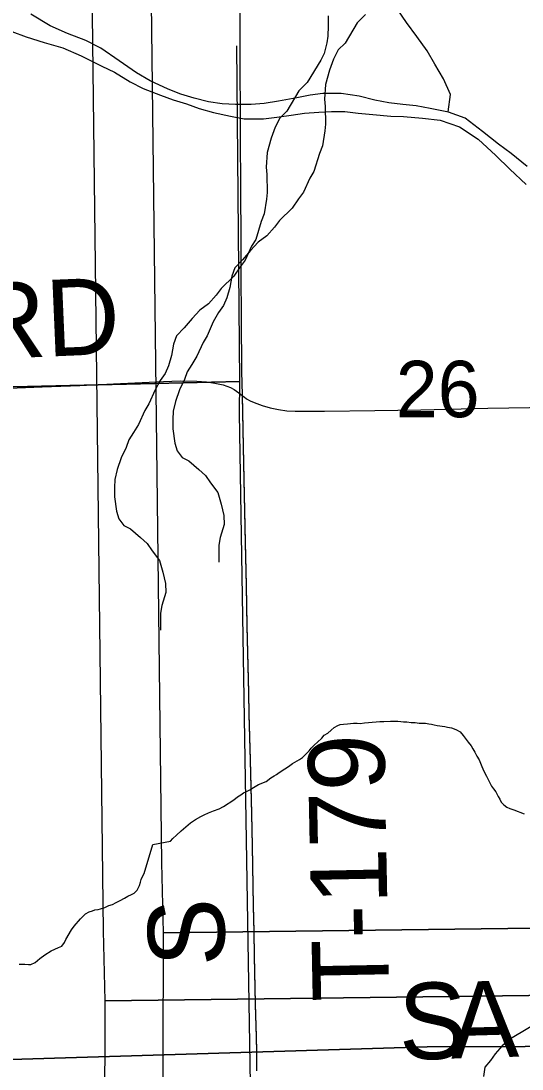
# Model space of a CAD drawing. Extents: x -21.1 to 50.3, y -4.9 to 22.1.
# Drawn here: x 2.674 to 3.046, y 16.876 to 17.654 of the extents above; entities that cross this region are included whole.
import ezdxf

# ---------------------------------------------------------------- set-up
doc = ezdxf.new("R2010")
doc.units = 0
for name, color, linetype in [('GM_X_Corporation', 7, 'Continuous'), ('GM_X_Minor_River', 7, 'Continuous'), ('GM_X_Rail_Line_Text', 7, 'Continuous'), ('GM_X_Section', 7, 'Continuous'), ('GM_X_Section_Text', 7, 'Continuous'), ('GM_X_Township_Road', 7, 'Continuous'), ('GM_X_Township_Road_Text', 7, 'Continuous')]:
    doc.layers.add(name, color=color, linetype=linetype)

msp = doc.modelspace()

# ---------------------------------------------------------------- linework, layer by layer
at = {"layer": 'GM_X_Corporation'}
msp.add_lwpolyline([(2.83147, 17.9633), (2.82778, 18.38476), (2.1, 18.37484), (2.1, 17.36932), (2.83652, 17.38655), (2.83434, 17.63578)], dxfattribs=at)
msp.add_lwpolyline([(2.1, 17.36932), (2.1, 16.35311), (2.85274, 16.35125), (2.83632, 17.36305), (2.83652, 17.38655)], close=True, dxfattribs=at)
at = {"layer": 'GM_X_Minor_River'}
for points in [[(2.99101, 17.58682), (2.99285, 17.59965), (2.98754, 17.61141), (2.98111, 17.6224), (2.97543, 17.63227), (2.96785, 17.64289), (2.96028, 17.65312), (2.95384, 17.6626), (2.94588, 17.67398), (2.93149, 17.68687), (2.91784, 17.69446), (2.90382, 17.70242), (2.89132, 17.71038), (2.88184, 17.71759), (2.87579, 17.7301), (2.87352, 17.7411), (2.87276, 17.75362), (2.87278, 17.77637), (2.87203, 17.79079), (2.8709, 17.80368), (2.8709, 17.81658), (2.87844, 17.83407)], [(3.04968, 17.54618), (3.03793, 17.55604), (3.02846, 17.56287), (3.01671, 17.57235), (3.00383, 17.58221), (2.99132, 17.58676), (2.97768, 17.58941), (2.96745, 17.5913), (2.95759, 17.59244), (2.94698, 17.59358), (2.93674, 17.59547), (2.925, 17.5985), (2.91173, 17.6004), (2.89808, 17.6004), (2.88861, 17.59926), (2.87875, 17.59736), (2.8651, 17.5947), (2.85449, 17.59319), (2.84501, 17.59242), (2.83326, 17.59242), (2.82341, 17.5928), (2.81317, 17.59432), (2.80256, 17.59697), (2.79271, 17.6), (2.78323, 17.60379), (2.76997, 17.60986), (2.75974, 17.61593), (2.74685, 17.62465), (2.73321, 17.63413), (2.72222, 17.63982), (2.70858, 17.64512), (2.69569, 17.65081), (2.68129, 17.65953)], [(2.90196, 17.65827), (2.90202, 17.65066), (2.90171, 17.64306), (2.90099, 17.63811), (2.89916, 17.63011), (2.89654, 17.62514), (2.88641, 17.60871), (2.88038, 17.60257), (2.87138, 17.58729), (2.8661, 17.5823), (2.86274, 17.57543), (2.85976, 17.56742), (2.85681, 17.55675), (2.85614, 17.54572), (2.85657, 17.5404), (2.85668, 17.52709), (2.85634, 17.52215), (2.85454, 17.5111), (2.8523, 17.50538), (2.84823, 17.49204), (2.84523, 17.48707), (2.84038, 17.47676), (2.83662, 17.47179), (2.83211, 17.46491), (2.82269, 17.45571), (2.81893, 17.45073), (2.81328, 17.44422), (2.80685, 17.43961), (2.8012, 17.43348), (2.79517, 17.42658), (2.78952, 17.42045), (2.78729, 17.41435), (2.78584, 17.40597), (2.78363, 17.39835), (2.78102, 17.39263), (2.77726, 17.38727), (2.77351, 17.3804), (2.76904, 17.37009), (2.76604, 17.36512), (2.76118, 17.35482), (2.75743, 17.3487), (2.75406, 17.34335), (2.7522, 17.33763), (2.74846, 17.33), (2.7455, 17.32123), (2.74366, 17.31399), (2.74333, 17.3079), (2.74339, 17.30106), (2.745, 17.29042), (2.74657, 17.28473), (2.75041, 17.27982), (2.75538, 17.2772), (2.76265, 17.27079), (2.76763, 17.26627), (2.77148, 17.26098), (2.77687, 17.2538), (2.77922, 17.24507), (2.78119, 17.23672), (2.78163, 17.22988), (2.77867, 17.22035), (2.77758, 17.21464), (2.77769, 17.20209)], [(2.9297, 17.65922), (2.92367, 17.65309), (2.91467, 17.63781), (2.90939, 17.63282), (2.90603, 17.62595), (2.90305, 17.61794), (2.9001, 17.60727), (2.89943, 17.59623), (2.89986, 17.59091), (2.89997, 17.57761), (2.89963, 17.57266), (2.89783, 17.56162), (2.89559, 17.5559), (2.89152, 17.54255), (2.88852, 17.53759), (2.88367, 17.52728), (2.87991, 17.52231), (2.8754, 17.51542), (2.86597, 17.50622), (2.86222, 17.50125), (2.85657, 17.49474), (2.85014, 17.49012), (2.84449, 17.48399), (2.83846, 17.4771), (2.83281, 17.47097), (2.83058, 17.46487), (2.82913, 17.45649), (2.82692, 17.44887), (2.8243, 17.44314), (2.82054, 17.43779), (2.8168, 17.43091), (2.81233, 17.42061), (2.80933, 17.41564), (2.80447, 17.40534), (2.80072, 17.39922), (2.79734, 17.39387), (2.79549, 17.38815), (2.79175, 17.38051), (2.78879, 17.37174), (2.78695, 17.3645), (2.78662, 17.35842), (2.78668, 17.35157), (2.78829, 17.34094), (2.78986, 17.33525), (2.7937, 17.33034), (2.79866, 17.32771), (2.80594, 17.32131), (2.81092, 17.31679), (2.81477, 17.31149), (2.82016, 17.30431), (2.82251, 17.29559), (2.82448, 17.28724), (2.82492, 17.2804), (2.82196, 17.27086), (2.82087, 17.26515), (2.82097, 17.2526)], [(2.66726, 17.64664), (2.67788, 17.64247), (2.69114, 17.63829), (2.70516, 17.63451), (2.7188, 17.62844), (2.73396, 17.62086), (2.74344, 17.6163), (2.75518, 17.6091), (2.76466, 17.60417), (2.77754, 17.59924), (2.78702, 17.59583), (2.79687, 17.5928), (2.80635, 17.58939), (2.81696, 17.58635), (2.82947, 17.5837), (2.8397, 17.5818), (2.85411, 17.58181), (2.86396, 17.58295), (2.87457, 17.58446), (2.88443, 17.58598), (2.89504, 17.58674), (2.90452, 17.58712), (2.91438, 17.58712), (2.92423, 17.58599), (2.93522, 17.58485), (2.94849, 17.58372), (2.95797, 17.58334), (2.97199, 17.5822), (2.98525, 17.58069), (2.99966, 17.57576), (3.0133, 17.56666), (3.02656, 17.55452), (3.03679, 17.54429), (3.04891, 17.53291)], [(2.7718, 17.04289), (2.78512, 17.04538), (2.78666, 17.04726), (2.78937, 17.04989), (2.79283, 17.05288), (2.79976, 17.05887), (2.8036, 17.06148), (2.80743, 17.06371), (2.81011, 17.06481), (2.81317, 17.06629), (2.817, 17.06776), (2.8212, 17.06922), (2.82427, 17.07108), (2.83194, 17.07592), (2.83464, 17.07817), (2.83732, 17.07965), (2.83924, 17.08115), (2.84154, 17.08225), (2.84384, 17.08336), (2.84653, 17.08523), (2.85036, 17.08746), (2.8561, 17.08966), (2.85956, 17.09228), (2.86186, 17.09377), (2.86378, 17.09488), (2.8657, 17.09637), (2.86992, 17.09898), (2.87261, 17.10084), (2.87568, 17.10308), (2.88066, 17.10606), (2.88297, 17.10754), (2.88528, 17.1098), (2.88798, 17.11242), (2.88953, 17.1143), (2.89185, 17.11693), (2.89415, 17.1188), (2.89724, 17.1218), (2.89917, 17.12406), (2.90185, 17.12554), (2.90417, 17.12779), (2.90648, 17.12966), (2.90916, 17.13115), (2.91107, 17.13188), (2.91336, 17.13223), (2.91641, 17.13257), (2.92097, 17.13288), (2.92364, 17.13285), (2.92592, 17.13282), (2.92897, 17.13315), (2.93201, 17.13349), (2.94039, 17.13414), (2.94343, 17.1341), (2.94838, 17.13441), (2.95142, 17.13437), (2.9537, 17.13433), (2.95599, 17.1343), (2.95788, 17.1339), (2.96054, 17.13386), (2.96358, 17.13344), (2.96662, 17.1334), (2.96966, 17.13297), (2.97232, 17.13294), (2.97422, 17.13291), (2.97688, 17.13249), (2.97878, 17.13209), (2.98067, 17.13168), (2.98295, 17.13127), (2.98485, 17.13086), (2.98675, 17.13084), (2.98864, 17.13043), (2.99054, 17.13002), (2.99358, 17.1296), (2.99547, 17.12882), (2.99736, 17.12803), (3, 17.12647), (3.00224, 17.12378), (3.00448, 17.12071), (3.00598, 17.11878), (3.00822, 17.11609), (3.00933, 17.11379), (3.01082, 17.11149), (3.0123, 17.10843), (3.01417, 17.10574), (3.01564, 17.10191), (3.01748, 17.09771), (3.0197, 17.09349), (3.02155, 17.08966), (3.02341, 17.08622), (3.0249, 17.08429), (3.02639, 17.08199), (3.02824, 17.07854), (3.02936, 17.07663), (3.03047, 17.07433), (3.03234, 17.0724), (3.0346, 17.07047), (3.03687, 17.06968), (3.0399, 17.06849), (3.04746, 17.06573)], [(2.67265, 16.954), (2.67683, 16.95393), (2.67949, 16.95387), (2.68139, 16.95384), (2.68446, 16.9553), (2.68794, 16.95828), (2.69179, 16.96086), (2.6964, 16.96381), (2.70178, 16.96637), (2.70446, 16.96746), (2.70641, 16.97008), (2.70721, 16.97235), (2.71153, 16.97948), (2.71348, 16.9821), (2.71503, 16.98397), (2.71659, 16.98584), (2.71814, 16.98771), (2.72008, 16.98957), (2.72202, 16.99144), (2.7247, 16.9929), (2.727, 16.99362), (2.72891, 16.99435), (2.7312, 16.99468), (2.73311, 16.99503), (2.73617, 16.99611), (2.73924, 16.99757), (2.74191, 16.99828), (2.7446, 16.99975), (2.74767, 17.00121), (2.75075, 17.00305), (2.75344, 17.00452), (2.75612, 17.00561), (2.75804, 17.00671), (2.76036, 17.00895), (2.76195, 17.01234), (2.76276, 17.01498), (2.76317, 17.01687), (2.76436, 17.01951), (2.76554, 17.02138), (2.7718, 17.04289)], [(3.08345, 16.9711), (3.08045, 16.96575), (3.07898, 16.95965), (3.07788, 16.95432), (3.07755, 16.94862), (3.07763, 16.93949), (3.07654, 16.93378), (3.07356, 16.92653), (3.06906, 16.91927), (3.06188, 16.9135), (3.05507, 16.90889), (3.05015, 16.90618), (3.03729, 16.89847), (3.03125, 16.89348), (3.02598, 16.88736), (3.0226, 16.88238), (3.01846, 16.87741), (3.01738, 16.87055)]]:
    msp.add_lwpolyline(points, dxfattribs=at)
at = {"layer": 'GM_X_Rail_Line_Text'}
msp.add_lwpolyline([(2.83631, 17.70664), (2.83678, 17.56788), (2.83704, 17.53066), (2.83732, 17.49036), (2.83732, 17.46554), (2.83758, 17.43451), (2.8378, 17.39417), (2.83816, 17.37665), (2.8392, 17.32596), (2.84046, 17.26725), (2.84114, 17.23538), (2.84164, 17.20538), (2.84287, 17.15578), (2.84325, 17.14), (2.84409, 17.10581), (2.84507, 17.06589), (2.84556, 17.04219), (2.84647, 16.99766), (2.84682, 16.97834), (2.84715, 16.96045), (2.84787, 16.92454), (2.84853, 16.90028), (2.84886, 16.88925), (2.84894, 16.87536)], dxfattribs=at)
at = {"layer": 'GM_X_Section'}
for points in [[(2.7666, 18.00853), (3.80452, 18.01477), (3.82173, 16.99041), (2.77975, 16.9773), (2.7786, 17.02922), (2.76737, 17.95698)], [(2.72331, 17.95801), (3.76124, 17.96425), (3.77844, 16.93989), (2.73646, 16.92678), (2.73531, 16.9787), (2.72408, 17.90647)], [(2.49066, 17.89119), (3.48086, 17.90781), (3.4856, 16.89423), (2.97553, 16.89271), (2.47912, 16.87744)], [(3.82173, 16.99041), (3.83586, 15.97019), (2.77838, 15.96075), (2.77727, 16.00736), (2.77975, 16.9773)], [(3.77844, 16.93989), (3.79257, 15.91968), (2.73509, 15.91023), (2.73398, 15.95684), (2.73646, 16.92678)], [(3.4856, 16.89423), (3.48674, 15.88357), (2.52082, 15.85784), (2.47799, 15.85781), (2.47912, 16.87744), (2.97553, 16.89271)]]:
    msp.add_lwpolyline(points, close=True, dxfattribs=at)
at = {"layer": 'GM_X_Township_Road'}
for points in [[(2.65883, 17.38149), (2.68985, 17.38263), (2.71777, 17.38377), (2.74259, 17.38484), (2.77983, 17.38667), (2.79222, 17.38703), (2.80455, 17.38699), (2.81173, 17.38639), (2.81798, 17.38541), (2.82406, 17.38408), (2.82965, 17.38211), (2.83228, 17.38063), (2.83562, 17.37828), (2.83836, 17.3761)], [(2.84915, 16.87481), (2.84906, 16.8887), (2.84874, 16.89973), (2.84808, 16.92399), (2.84736, 16.9599), (2.84703, 16.97779), (2.84668, 16.99712), (2.84577, 17.04164), (2.84528, 17.06534), (2.8443, 17.10527), (2.84346, 17.13945), (2.84307, 17.15523), (2.84185, 17.20484), (2.84135, 17.23483), (2.84066, 17.26671), (2.83941, 17.32541), (2.83836, 17.3761)], [(2.83836, 17.3761), (2.83968, 17.37515), (2.84142, 17.37387), (2.8442, 17.37234), (2.84706, 17.37099), (2.85295, 17.3688), (2.85898, 17.36705), (2.86513, 17.36577), (2.87137, 17.36499), (2.87762, 17.36463), (2.89941, 17.36461), (2.93666, 17.36522), (2.97083, 17.36567), (3.02051, 17.36688), (3.0671, 17.3677)]]:
    msp.add_lwpolyline(points, dxfattribs=at)

# ---------------------------------------------------------------- texts
at = {"layer": 'GM_X_Section_Text'}
msp.add_text('26', height=0.041856, rotation=0.00001, dxfattribs=at).set_placement((2.95221, 17.36015))
at = {"layer": 'GM_X_Township_Road_Text'}
for s, height, rotation, p in [('RD', 0.056818, 2.44657, (2.63872, 17.40277)), ('T-179', 0.056818, 91.12275, (2.94742, 16.92687)), ('S', 0.05682, 91.21094, (2.82566, 16.95279)), ('S', 0.05682, 1.6323, (2.95509, 16.8828)), ('A', 0.05682, 1.63399, (2.99341, 16.88389))]:
    msp.add_text(s, height=height, rotation=rotation, dxfattribs=at).set_placement(p)

doc.saveas('drawing.dxf')
